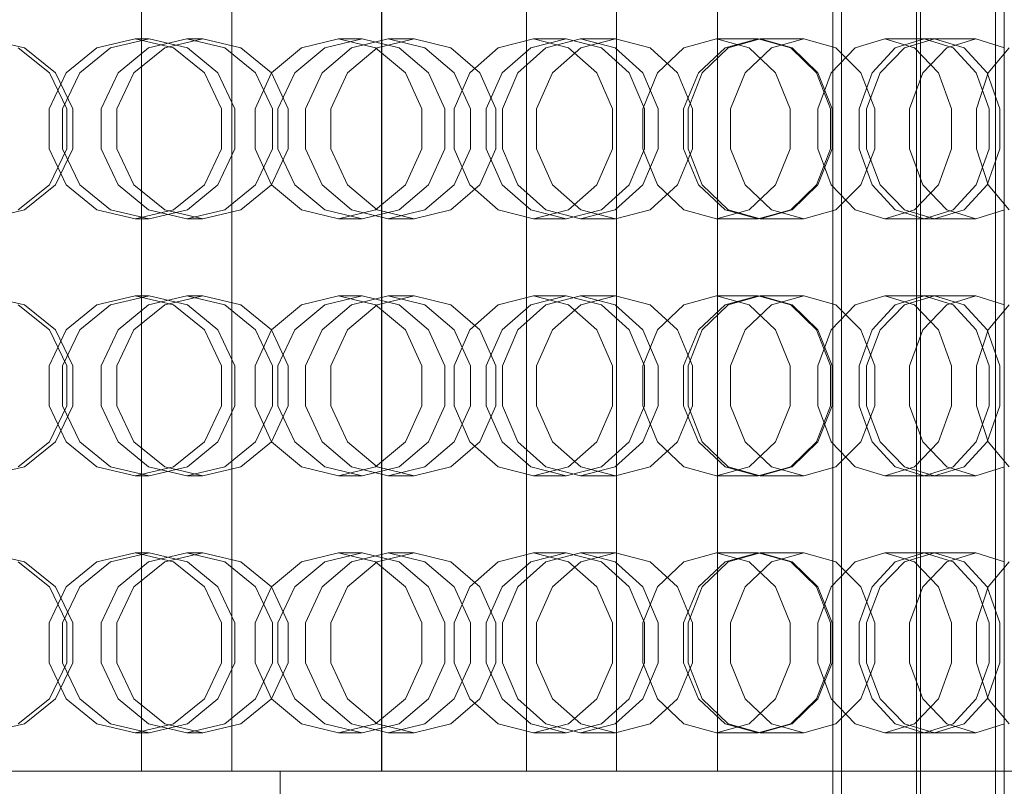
# Model space of a CAD drawing. Header units: millimetres. Extents: x -4738 to 65662, y -68080 to 6847.
# Tile 667 of 1056: x 25290 to 25520, y -18164 to -17984. Entities that reach past the tile are written whole.
import ezdxf

# ---------------------------------------------------------------- set-up
doc = ezdxf.new("R2010")
doc.units = ezdxf.units.MM
doc.layers.add('superior_briquetadora', color=7, linetype='Continuous', lineweight=0)
doc.layers.add('superior_C05', color=7, linetype='Continuous', lineweight=0)

msp = doc.modelspace()

# ---------------------------------------------------------------- linework, layer by layer
at = {"layer": 'superior_briquetadora'}
for p, q in [((25318.548, -18160), (25318.548, -17800)), ((25339.646, -18160), (25339.646, -17800)), ((25374.567, -17800), (25374.567, -18160)), ((25374.667, -18160), (25374.667, -17800)), ((25408.44, -18160), (25408.44, -17800)), ((25429.538, -18160), (25429.538, -17800)), ((25453.073, -18160), (25453.073, -17800)), ((25291.196, -17991.08), (25282.123, -17989)), ((25317.065, -17989), (25308.1, -17991.08)), ((25311.303, -17991.08), (25320.287, -17989)), ((25317.065, -17989), (25320.287, -17989)), ((25326.029, -17991.08), (25317.065, -17989)), ((25320.17, -17991.08), (25329.076, -17989)), ((25320.287, -17989), (25329.233, -17991.08)), ((25332.876, -17989), (25323.947, -17991.08)), ((25329.076, -17989), (25332.876, -17989)), ((25329.076, -17989), (25337.982, -17991.08)), ((25341.761, -17991.08), (25332.876, -17989)), ((25364.552, -17989), (25355.877, -17991.08)), ((25361.35, -17991.08), (25370.058, -17989)), ((25364.552, -17989), (25370.058, -17989)), ((25373.226, -17991.08), (25364.552, -17989)), ((25367.57, -17991.08), (25376.149, -17989)), ((25370.058, -17989), (25378.701, -17991.08)), ((25382.213, -17989), (25373.597, -17991.08)), ((25376.149, -17989), (25382.213, -17989)), ((25376.149, -17989), (25384.727, -17991.08)), ((25390.757, -17991.08), (25382.213, -17989)), ((25410.08, -17989), (25401.843, -17991.08)), ((25409.493, -17991.08), (25417.776, -17989)), ((25410.08, -17989), (25417.776, -17989)), ((25418.317, -17991.08), (25410.08, -17989)), ((25412.959, -17991.08), (25421.064, -17989)), ((25417.776, -17989), (25425.968, -17991.08)), ((25421.064, -17989), (25429.288, -17989)), ((25421.064, -17989), (25429.169, -17991.08)), ((25429.288, -17989), (25421.134, -17991.08)), ((25437.345, -17991.08), (25429.288, -17989)), ((25452.87, -17989), (25445.213, -17991.08)), ((25452.87, -17989), (25462.624, -17989)), ((25460.528, -17991.08), (25452.87, -17989)), ((25454.909, -17991.08), (25462.624, -17989)), ((25455.561, -17991.08), (25463.053, -17989)), ((25462.624, -17989), (25470.226, -17991.08)), ((25463.053, -17989), (25473.297, -17989)), ((25463.053, -17989), (25470.545, -17991.08)), ((25473.297, -17989), (25465.744, -17991.08)), ((25480.73, -17991.08), (25473.297, -17989)), ((25492.191, -17989), (25485.243, -17991.08)), ((25492.191, -17989), (25503.836, -17989)), ((25499.139, -17991.08), (25492.191, -17989)), ((25494.647, -17991.08), (25501.398, -17989)), ((25496.819, -17991.08), (25503.836, -17989)), ((25501.398, -17989), (25513.486, -17989)), ((25501.398, -17989), (25508.15, -17991.08)), ((25503.836, -17989), (25510.716, -17991.08)), ((25513.486, -17989), (25506.664, -17991.08)), ((25520.167, -17991.08), (25513.486, -17989)), ((25289.733, -17991.08), (25297.015, -17996.907)), ((25298.458, -17996.906), (25291.196, -17991.08)), ((25308.1, -17991.08), (25300.911, -17996.907)), ((25304.072, -17996.906), (25311.303, -17991.08)), ((25313.028, -17996.907), (25320.17, -17991.08)), ((25323.947, -17991.08), (25316.755, -17996.906)), ((25333.218, -17996.907), (25326.029, -17991.08)), ((25329.233, -17991.08), (25336.378, -17996.906)), ((25337.982, -17991.08), (25345.124, -17996.907)), ((25348.852, -17996.906), (25341.761, -17991.08)), ((25355.877, -17991.08), (25348.92, -17996.907)), ((25354.322, -17996.906), (25361.35, -17991.08)), ((25360.69, -17996.907), (25367.57, -17991.08)), ((25373.597, -17991.08), (25366.638, -17996.906)), ((25380.183, -17996.907), (25373.226, -17991.08)), ((25378.701, -17991.08), (25385.584, -17996.906)), ((25384.727, -17991.08), (25391.607, -17996.907)), ((25397.555, -17996.906), (25390.757, -17991.08)), ((25401.843, -17991.08), (25395.238, -17996.907)), ((25402.787, -17996.906), (25409.493, -17991.08)), ((25406.459, -17996.907), (25412.959, -17991.08)), ((25421.134, -17991.08), (25414.527, -17996.906)), ((25424.922, -17996.907), (25418.317, -17991.08)), ((25425.968, -17991.08), (25432.471, -17996.906)), ((25429.169, -17991.08), (25435.668, -17996.907)), ((25443.735, -17996.906), (25437.345, -17991.08)), ((25445.213, -17991.08), (25439.072, -17996.907)), ((25448.64, -17996.906), (25454.909, -17991.08)), ((25449.553, -17996.907), (25455.561, -17991.08)), ((25465.744, -17991.08), (25459.601, -17996.906)), ((25466.669, -17996.907), (25460.528, -17991.08)), ((25470.226, -17991.08), (25476.237, -17996.906)), ((25470.545, -17991.08), (25476.554, -17996.907)), ((25485.243, -17991.08), (25479.671, -17996.907)), ((25486.602, -17996.906), (25480.73, -17991.08)), ((25489.233, -17996.907), (25494.647, -17991.08)), ((25491.094, -17996.906), (25496.819, -17991.08)), ((25504.71, -17996.907), (25499.139, -17991.08)), ((25506.664, -17991.08), (25501.09, -17996.906)), ((25508.15, -17991.08), (25513.564, -17996.907)), ((25510.716, -17991.08), (25516.133, -17996.906)), ((25521.249, -17991.08), (25516.342, -17996.907)), ((25300.911, -17996.907), (25296.922, -18005.327)), ((25297.015, -17996.907), (25301.057, -18005.327)), ((25302.484, -18005.326), (25298.458, -17996.906)), ((25300.049, -18005.326), (25304.072, -17996.906)), ((25309.064, -18005.327), (25313.028, -17996.907)), ((25316.755, -17996.906), (25312.751, -18005.326)), ((25337.207, -18005.327), (25333.218, -17996.907)), ((25336.378, -17996.906), (25340.334, -18005.326)), ((25348.92, -17996.907), (25345.06, -18005.327)), ((25345.124, -17996.907), (25349.088, -18005.327)), ((25352.775, -18005.326), (25348.852, -17996.906)), ((25350.402, -18005.326), (25354.322, -17996.906)), ((25356.872, -18005.327), (25360.69, -17996.907)), ((25366.638, -17996.906), (25362.756, -18005.326)), ((25384.044, -18005.327), (25380.183, -17996.907)), ((25385.584, -17996.906), (25389.386, -18005.326)), ((25395.238, -17996.907), (25391.572, -18005.327)), ((25391.607, -17996.907), (25395.425, -18005.327)), ((25401.309, -18005.326), (25397.555, -17996.906)), ((25399.04, -18005.326), (25402.787, -17996.906)), ((25402.852, -18005.327), (25406.459, -17996.907)), ((25414.527, -17996.906), (25410.832, -18005.326)), ((25428.588, -18005.327), (25424.922, -17996.907)), ((25432.471, -17996.906), (25436.055, -18005.326)), ((25439.072, -17996.907), (25435.664, -18005.327)), ((25435.668, -17996.907), (25439.275, -18005.327)), ((25447.255, -18005.326), (25443.735, -17996.906)), ((25445.128, -18005.326), (25448.64, -17996.906)), ((25446.219, -18005.327), (25449.553, -17996.907)), ((25459.601, -17996.906), (25456.158, -18005.326)), ((25470.077, -18005.327), (25466.669, -17996.907)), ((25476.237, -17996.906), (25479.541, -18005.326)), ((25476.554, -17996.907), (25479.888, -18005.327)), ((25479.671, -17996.907), (25476.579, -18005.327)), ((25486.229, -18005.327), (25489.233, -17996.907)), ((25489.827, -18005.326), (25486.602, -17996.906)), ((25487.879, -18005.326), (25491.094, -17996.906)), ((25501.09, -17996.906), (25497.958, -18005.326)), ((25507.802, -18005.327), (25504.71, -17996.907)), ((25513.564, -17996.907), (25516.568, -18005.327)), ((25516.342, -17996.907), (25513.619, -18005.327)), ((25516.133, -17996.906), (25519.102, -18005.326)), ((25296.922, -18005.327), (25296.922, -18014.673)), ((25300.049, -18014.674), (25300.049, -18005.326)), ((25301.057, -18005.327), (25301.057, -18014.673)), ((25302.484, -18014.674), (25302.484, -18005.326)), ((25309.064, -18014.673), (25309.064, -18005.327)), ((25312.751, -18005.326), (25312.751, -18014.674)), ((25337.207, -18014.673), (25337.207, -18005.327)), ((25340.334, -18005.326), (25340.334, -18014.674)), ((25345.06, -18005.327), (25345.06, -18014.673)), ((25349.088, -18005.327), (25349.088, -18014.673)), ((25350.402, -18014.674), (25350.402, -18005.326)), ((25352.775, -18014.674), (25352.775, -18005.326)), ((25356.872, -18014.673), (25356.872, -18005.327)), ((25362.756, -18005.326), (25362.756, -18014.674)), ((25384.044, -18014.673), (25384.044, -18005.327)), ((25389.386, -18005.326), (25389.386, -18014.674)), ((25391.572, -18005.327), (25391.572, -18014.673)), ((25395.425, -18005.327), (25395.425, -18014.673)), ((25399.04, -18014.674), (25399.04, -18005.326)), ((25401.309, -18014.674), (25401.309, -18005.326)), ((25402.852, -18014.673), (25402.852, -18005.327)), ((25410.832, -18005.326), (25410.832, -18014.674)), ((25428.588, -18014.673), (25428.588, -18005.327)), ((25435.664, -18005.327), (25435.664, -18014.673)), ((25436.055, -18005.326), (25436.055, -18014.674)), ((25439.275, -18005.327), (25439.275, -18014.673)), ((25445.128, -18014.674), (25445.128, -18005.326)), ((25446.219, -18014.673), (25446.219, -18005.327)), ((25447.255, -18014.674), (25447.255, -18005.326)), ((25456.158, -18005.326), (25456.158, -18014.674)), ((25470.077, -18014.673), (25470.077, -18005.327)), ((25476.579, -18005.327), (25476.579, -18014.673)), ((25479.541, -18005.326), (25479.542, -18014.674)), ((25479.888, -18005.327), (25479.888, -18014.673)), ((25486.229, -18014.673), (25486.229, -18005.327)), ((25487.879, -18014.674), (25487.879, -18005.326)), ((25489.827, -18014.674), (25489.827, -18005.326)), ((25497.958, -18005.326), (25497.958, -18014.674)), ((25507.802, -18014.673), (25507.802, -18005.327)), ((25513.619, -18005.327), (25513.619, -18014.673)), ((25516.568, -18005.327), (25516.568, -18014.673)), ((25519.102, -18005.326), (25519.102, -18014.674)), ((25296.922, -18014.673), (25300.911, -18023.093)), ((25301.057, -18014.673), (25297.015, -18023.093)), ((25298.458, -18023.094), (25302.484, -18014.674)), ((25304.072, -18023.094), (25300.049, -18014.674)), ((25313.028, -18023.093), (25309.064, -18014.673)), ((25312.751, -18014.674), (25316.755, -18023.094)), ((25333.218, -18023.093), (25337.207, -18014.673)), ((25340.334, -18014.674), (25336.378, -18023.094)), ((25345.06, -18014.673), (25348.92, -18023.093)), ((25349.088, -18014.673), (25345.124, -18023.093)), ((25348.852, -18023.094), (25352.775, -18014.674)), ((25354.322, -18023.094), (25350.402, -18014.674)), ((25360.69, -18023.093), (25356.872, -18014.673)), ((25362.756, -18014.674), (25366.638, -18023.094)), ((25380.183, -18023.093), (25384.044, -18014.673)), ((25389.386, -18014.674), (25385.584, -18023.094)), ((25391.572, -18014.673), (25395.238, -18023.093)), ((25395.425, -18014.673), (25391.607, -18023.093)), ((25397.555, -18023.094), (25401.309, -18014.674)), ((25402.787, -18023.094), (25399.04, -18014.674)), ((25406.459, -18023.093), (25402.852, -18014.673)), ((25410.832, -18014.674), (25414.527, -18023.094)), ((25424.922, -18023.093), (25428.588, -18014.673)), ((25436.055, -18014.674), (25432.471, -18023.094)), ((25435.664, -18014.673), (25439.072, -18023.093)), ((25439.275, -18014.673), (25435.668, -18023.093)), ((25443.735, -18023.094), (25447.255, -18014.674)), ((25448.64, -18023.094), (25445.128, -18014.674)), ((25449.553, -18023.093), (25446.219, -18014.673)), ((25456.158, -18014.674), (25459.601, -18023.094)), ((25466.669, -18023.093), (25470.077, -18014.673)), ((25479.542, -18014.674), (25476.237, -18023.094)), ((25479.888, -18014.673), (25476.554, -18023.093)), ((25476.579, -18014.673), (25479.671, -18023.093)), ((25489.233, -18023.093), (25486.229, -18014.673)), ((25486.602, -18023.094), (25489.827, -18014.674)), ((25491.094, -18023.094), (25487.879, -18014.674)), ((25497.958, -18014.674), (25501.09, -18023.094)), ((25504.71, -18023.093), (25507.802, -18014.673)), ((25516.568, -18014.673), (25513.564, -18023.093)), ((25513.619, -18014.673), (25516.342, -18023.093)), ((25519.102, -18014.674), (25516.133, -18023.094)), ((25297.015, -18023.093), (25289.733, -18028.92)), ((25291.196, -18028.92), (25298.458, -18023.094)), ((25300.911, -18023.093), (25308.1, -18028.92)), ((25311.303, -18028.92), (25304.072, -18023.094)), ((25320.17, -18028.92), (25313.028, -18023.093)), ((25316.755, -18023.094), (25323.947, -18028.92)), ((25326.029, -18028.92), (25333.218, -18023.093)), ((25336.378, -18023.094), (25329.233, -18028.92)), ((25345.124, -18023.093), (25337.982, -18028.92)), ((25341.761, -18028.92), (25348.852, -18023.094)), ((25348.92, -18023.093), (25355.877, -18028.92)), ((25361.35, -18028.92), (25354.322, -18023.094)), ((25367.57, -18028.92), (25360.69, -18023.093)), ((25366.638, -18023.094), (25373.597, -18028.92)), ((25373.226, -18028.92), (25380.183, -18023.093)), ((25385.584, -18023.094), (25378.701, -18028.92)), ((25391.607, -18023.093), (25384.727, -18028.92)), ((25390.757, -18028.92), (25397.555, -18023.094)), ((25395.238, -18023.093), (25401.843, -18028.92)), ((25409.493, -18028.92), (25402.787, -18023.094)), ((25412.959, -18028.92), (25406.459, -18023.093)), ((25414.527, -18023.094), (25421.134, -18028.92)), ((25418.317, -18028.92), (25424.922, -18023.093)), ((25432.471, -18023.094), (25425.968, -18028.92)), ((25435.668, -18023.093), (25429.169, -18028.92)), ((25437.345, -18028.92), (25443.735, -18023.094)), ((25439.072, -18023.093), (25445.213, -18028.92)), ((25454.909, -18028.92), (25448.64, -18023.094)), ((25455.561, -18028.92), (25449.553, -18023.093)), ((25459.601, -18023.094), (25465.744, -18028.92)), ((25460.528, -18028.92), (25466.669, -18023.093)), ((25476.237, -18023.094), (25470.226, -18028.92)), ((25476.554, -18023.093), (25470.545, -18028.92)), ((25479.671, -18023.093), (25485.243, -18028.92)), ((25480.73, -18028.92), (25486.602, -18023.094)), ((25494.647, -18028.92), (25489.233, -18023.093)), ((25496.819, -18028.92), (25491.094, -18023.094)), ((25499.139, -18028.92), (25504.71, -18023.093)), ((25501.09, -18023.094), (25506.664, -18028.92)), ((25513.564, -18023.093), (25508.15, -18028.92)), ((25516.133, -18023.094), (25510.716, -18028.92)), ((25516.342, -18023.093), (25521.249, -18028.92)), ((25282.123, -18031), (25291.196, -18028.92)), ((25308.1, -18028.92), (25317.065, -18031)), ((25320.287, -18031), (25311.303, -18028.92)), ((25317.065, -18031), (25326.029, -18028.92)), ((25329.076, -18031), (25320.17, -18028.92)), ((25329.233, -18028.92), (25320.287, -18031)), ((25323.947, -18028.92), (25332.876, -18031)), ((25337.982, -18028.92), (25329.076, -18031)), ((25332.876, -18031), (25341.761, -18028.92)), ((25355.877, -18028.92), (25364.552, -18031)), ((25370.058, -18031), (25361.35, -18028.92)), ((25364.552, -18031), (25373.226, -18028.92)), ((25376.149, -18031), (25367.57, -18028.92)), ((25378.701, -18028.92), (25370.058, -18031)), ((25373.597, -18028.92), (25382.213, -18031)), ((25384.727, -18028.92), (25376.149, -18031)), ((25382.213, -18031), (25390.757, -18028.92)), ((25401.843, -18028.92), (25410.08, -18031)), ((25417.776, -18031), (25409.493, -18028.92)), ((25410.08, -18031), (25418.317, -18028.92)), ((25421.064, -18031), (25412.959, -18028.92)), ((25425.968, -18028.92), (25417.776, -18031)), ((25429.169, -18028.92), (25421.064, -18031)), ((25421.134, -18028.92), (25429.288, -18031)), ((25429.288, -18031), (25437.345, -18028.92)), ((25445.213, -18028.92), (25452.87, -18031)), ((25452.87, -18031), (25460.528, -18028.92)), ((25462.624, -18031), (25454.909, -18028.92)), ((25463.053, -18031), (25455.561, -18028.92)), ((25470.226, -18028.92), (25462.624, -18031)), ((25470.545, -18028.92), (25463.053, -18031)), ((25465.744, -18028.92), (25473.297, -18031)), ((25473.297, -18031), (25480.73, -18028.92)), ((25485.243, -18028.92), (25492.191, -18031)), ((25492.191, -18031), (25499.139, -18028.92)), ((25501.398, -18031), (25494.647, -18028.92)), ((25503.836, -18031), (25496.819, -18028.92)), ((25508.15, -18028.92), (25501.398, -18031)), ((25510.716, -18028.92), (25503.836, -18031)), ((25506.664, -18028.92), (25513.486, -18031)), ((25513.486, -18031), (25520.167, -18028.92)), ((25317.065, -18031), (25320.287, -18031)), ((25329.076, -18031), (25332.876, -18031)), ((25364.552, -18031), (25370.058, -18031)), ((25376.149, -18031), (25382.213, -18031)), ((25410.08, -18031), (25417.776, -18031)), ((25421.064, -18031), (25429.288, -18031)), ((25452.87, -18031), (25462.624, -18031)), ((25463.053, -18031), (25473.297, -18031)), ((25492.191, -18031), (25503.836, -18031)), ((25501.398, -18031), (25513.486, -18031)), ((25291.196, -18051.08), (25282.123, -18049)), ((25317.065, -18049), (25308.1, -18051.08)), ((25311.303, -18051.08), (25320.287, -18049)), ((25317.065, -18049), (25320.287, -18049)), ((25326.029, -18051.08), (25317.065, -18049)), ((25320.17, -18051.08), (25329.076, -18049)), ((25320.287, -18049), (25329.233, -18051.08)), ((25332.876, -18049), (25323.947, -18051.08)), ((25329.076, -18049), (25332.876, -18049)), ((25329.076, -18049), (25337.982, -18051.08)), ((25341.761, -18051.08), (25332.876, -18049)), ((25364.552, -18049), (25355.877, -18051.08)), ((25361.35, -18051.08), (25370.058, -18049)), ((25364.552, -18049), (25370.058, -18049)), ((25373.226, -18051.08), (25364.552, -18049)), ((25367.57, -18051.08), (25376.149, -18049)), ((25370.058, -18049), (25378.701, -18051.08)), ((25382.213, -18049), (25373.597, -18051.08)), ((25376.149, -18049), (25382.213, -18049)), ((25376.149, -18049), (25384.727, -18051.08)), ((25390.757, -18051.08), (25382.213, -18049)), ((25410.08, -18049), (25401.843, -18051.08)), ((25409.493, -18051.08), (25417.776, -18049)), ((25410.08, -18049), (25417.776, -18049)), ((25418.317, -18051.08), (25410.08, -18049)), ((25412.959, -18051.08), (25421.064, -18049)), ((25417.776, -18049), (25425.968, -18051.08)), ((25421.064, -18049), (25429.288, -18049)), ((25421.064, -18049), (25429.169, -18051.08)), ((25429.288, -18049), (25421.134, -18051.08)), ((25437.345, -18051.08), (25429.288, -18049)), ((25452.87, -18049), (25445.213, -18051.08)), ((25452.87, -18049), (25462.624, -18049)), ((25460.528, -18051.08), (25452.87, -18049)), ((25454.909, -18051.08), (25462.624, -18049)), ((25455.561, -18051.08), (25463.053, -18049)), ((25462.624, -18049), (25470.226, -18051.08)), ((25463.053, -18049), (25473.297, -18049)), ((25463.053, -18049), (25470.545, -18051.08)), ((25473.297, -18049), (25465.744, -18051.08)), ((25480.73, -18051.08), (25473.297, -18049)), ((25492.191, -18049), (25485.243, -18051.08)), ((25492.191, -18049), (25503.836, -18049)), ((25499.139, -18051.08), (25492.191, -18049)), ((25494.647, -18051.08), (25501.398, -18049)), ((25496.819, -18051.08), (25503.836, -18049)), ((25501.398, -18049), (25513.486, -18049)), ((25501.398, -18049), (25508.15, -18051.08)), ((25503.836, -18049), (25510.716, -18051.08)), ((25513.486, -18049), (25506.664, -18051.08)), ((25520.167, -18051.08), (25513.486, -18049)), ((25289.733, -18051.08), (25297.015, -18056.907)), ((25298.458, -18056.906), (25291.196, -18051.08)), ((25308.1, -18051.08), (25300.911, -18056.907)), ((25304.072, -18056.906), (25311.303, -18051.08)), ((25313.028, -18056.907), (25320.17, -18051.08)), ((25323.947, -18051.08), (25316.755, -18056.906)), ((25333.218, -18056.907), (25326.029, -18051.08)), ((25329.233, -18051.08), (25336.378, -18056.906)), ((25337.982, -18051.08), (25345.124, -18056.907)), ((25348.852, -18056.906), (25341.761, -18051.08)), ((25355.877, -18051.08), (25348.92, -18056.907)), ((25354.322, -18056.906), (25361.35, -18051.08)), ((25360.69, -18056.907), (25367.57, -18051.08)), ((25373.597, -18051.08), (25366.638, -18056.906)), ((25380.183, -18056.907), (25373.226, -18051.08)), ((25378.701, -18051.08), (25385.584, -18056.906)), ((25384.727, -18051.08), (25391.607, -18056.907)), ((25397.555, -18056.906), (25390.757, -18051.08)), ((25401.843, -18051.08), (25395.238, -18056.907)), ((25402.787, -18056.906), (25409.493, -18051.08)), ((25406.459, -18056.907), (25412.959, -18051.08)), ((25421.134, -18051.08), (25414.527, -18056.906)), ((25424.922, -18056.907), (25418.317, -18051.08)), ((25425.968, -18051.08), (25432.471, -18056.906)), ((25429.169, -18051.08), (25435.668, -18056.907)), ((25443.735, -18056.906), (25437.345, -18051.08)), ((25445.213, -18051.08), (25439.072, -18056.907)), ((25448.64, -18056.906), (25454.909, -18051.08)), ((25449.553, -18056.907), (25455.561, -18051.08)), ((25465.744, -18051.08), (25459.601, -18056.906)), ((25466.669, -18056.907), (25460.528, -18051.08)), ((25470.226, -18051.08), (25476.237, -18056.906)), ((25470.545, -18051.08), (25476.554, -18056.907)), ((25485.243, -18051.08), (25479.671, -18056.907)), ((25486.602, -18056.906), (25480.73, -18051.08)), ((25489.233, -18056.907), (25494.647, -18051.08)), ((25491.094, -18056.906), (25496.819, -18051.08)), ((25504.71, -18056.907), (25499.139, -18051.08)), ((25506.664, -18051.08), (25501.09, -18056.906)), ((25508.15, -18051.08), (25513.564, -18056.907)), ((25510.716, -18051.08), (25516.133, -18056.906)), ((25521.249, -18051.08), (25516.342, -18056.907)), ((25300.911, -18056.907), (25296.922, -18065.327)), ((25297.015, -18056.907), (25301.057, -18065.327)), ((25302.484, -18065.326), (25298.458, -18056.906)), ((25300.049, -18065.326), (25304.072, -18056.906)), ((25309.064, -18065.327), (25313.028, -18056.907)), ((25316.755, -18056.906), (25312.751, -18065.326)), ((25337.207, -18065.327), (25333.218, -18056.907)), ((25336.378, -18056.906), (25340.334, -18065.326)), ((25348.92, -18056.907), (25345.06, -18065.327)), ((25345.124, -18056.907), (25349.088, -18065.327)), ((25352.775, -18065.326), (25348.852, -18056.906)), ((25350.402, -18065.326), (25354.322, -18056.906)), ((25356.872, -18065.327), (25360.69, -18056.907)), ((25366.638, -18056.906), (25362.756, -18065.326)), ((25384.044, -18065.327), (25380.183, -18056.907)), ((25385.584, -18056.906), (25389.386, -18065.326)), ((25395.238, -18056.907), (25391.572, -18065.327)), ((25391.607, -18056.907), (25395.425, -18065.327)), ((25401.309, -18065.326), (25397.555, -18056.906)), ((25399.04, -18065.326), (25402.787, -18056.906)), ((25402.852, -18065.327), (25406.459, -18056.907)), ((25414.527, -18056.906), (25410.832, -18065.326)), ((25428.588, -18065.327), (25424.922, -18056.907)), ((25432.471, -18056.906), (25436.055, -18065.326)), ((25439.072, -18056.907), (25435.664, -18065.327)), ((25435.668, -18056.907), (25439.275, -18065.327)), ((25447.255, -18065.326), (25443.735, -18056.906)), ((25445.128, -18065.326), (25448.64, -18056.906)), ((25446.219, -18065.327), (25449.553, -18056.907)), ((25459.601, -18056.906), (25456.158, -18065.326)), ((25470.077, -18065.327), (25466.669, -18056.907)), ((25476.237, -18056.906), (25479.541, -18065.326)), ((25476.554, -18056.907), (25479.888, -18065.327)), ((25479.671, -18056.907), (25476.579, -18065.327)), ((25486.229, -18065.327), (25489.233, -18056.907)), ((25489.827, -18065.326), (25486.602, -18056.906)), ((25487.879, -18065.326), (25491.094, -18056.906)), ((25501.09, -18056.906), (25497.958, -18065.326)), ((25507.802, -18065.327), (25504.71, -18056.907)), ((25513.564, -18056.907), (25516.568, -18065.327)), ((25516.342, -18056.907), (25513.619, -18065.327)), ((25516.133, -18056.906), (25519.102, -18065.326)), ((25296.922, -18065.327), (25296.922, -18074.673)), ((25300.049, -18074.674), (25300.049, -18065.326)), ((25301.057, -18065.327), (25301.057, -18074.673)), ((25302.484, -18074.674), (25302.484, -18065.326)), ((25309.064, -18074.673), (25309.064, -18065.327)), ((25312.751, -18065.326), (25312.751, -18074.674)), ((25337.207, -18074.673), (25337.207, -18065.327)), ((25340.334, -18065.326), (25340.334, -18074.674)), ((25345.06, -18065.327), (25345.06, -18074.673)), ((25349.088, -18065.327), (25349.088, -18074.673)), ((25350.402, -18074.674), (25350.402, -18065.326)), ((25352.775, -18074.674), (25352.775, -18065.326)), ((25356.872, -18074.673), (25356.872, -18065.327)), ((25362.756, -18065.326), (25362.756, -18074.674)), ((25384.044, -18074.673), (25384.044, -18065.327)), ((25389.386, -18065.326), (25389.386, -18074.674)), ((25391.572, -18065.327), (25391.572, -18074.673)), ((25395.425, -18065.327), (25395.425, -18074.673)), ((25399.04, -18074.674), (25399.04, -18065.326)), ((25401.309, -18074.674), (25401.309, -18065.326)), ((25402.852, -18074.673), (25402.852, -18065.327)), ((25410.832, -18065.326), (25410.832, -18074.674)), ((25428.588, -18074.673), (25428.588, -18065.327)), ((25435.664, -18065.327), (25435.664, -18074.673)), ((25436.055, -18065.326), (25436.055, -18074.674)), ((25439.275, -18065.327), (25439.275, -18074.673)), ((25445.128, -18074.674), (25445.128, -18065.326)), ((25446.219, -18074.673), (25446.219, -18065.327)), ((25447.255, -18074.674), (25447.255, -18065.326)), ((25456.158, -18065.326), (25456.158, -18074.674)), ((25470.077, -18074.673), (25470.077, -18065.327)), ((25476.579, -18065.327), (25476.579, -18074.673)), ((25479.541, -18065.326), (25479.542, -18074.674)), ((25479.888, -18065.327), (25479.888, -18074.673)), ((25486.229, -18074.673), (25486.229, -18065.327)), ((25487.879, -18074.674), (25487.879, -18065.326)), ((25489.827, -18074.674), (25489.827, -18065.326)), ((25497.958, -18065.326), (25497.958, -18074.674)), ((25507.802, -18074.673), (25507.802, -18065.327)), ((25513.619, -18065.327), (25513.619, -18074.673)), ((25516.568, -18065.327), (25516.568, -18074.673)), ((25519.102, -18065.326), (25519.102, -18074.674)), ((25296.922, -18074.673), (25300.911, -18083.093)), ((25301.057, -18074.673), (25297.015, -18083.093)), ((25298.458, -18083.094), (25302.484, -18074.674)), ((25304.072, -18083.094), (25300.049, -18074.674)), ((25313.028, -18083.093), (25309.064, -18074.673)), ((25312.751, -18074.674), (25316.755, -18083.094)), ((25333.218, -18083.093), (25337.207, -18074.673)), ((25340.334, -18074.674), (25336.378, -18083.094)), ((25345.06, -18074.673), (25348.92, -18083.093)), ((25349.088, -18074.673), (25345.124, -18083.093)), ((25348.852, -18083.094), (25352.775, -18074.674)), ((25354.322, -18083.094), (25350.402, -18074.674)), ((25360.69, -18083.093), (25356.872, -18074.673)), ((25362.756, -18074.674), (25366.638, -18083.094)), ((25380.183, -18083.093), (25384.044, -18074.673)), ((25389.386, -18074.674), (25385.584, -18083.094)), ((25391.572, -18074.673), (25395.238, -18083.093)), ((25395.425, -18074.673), (25391.607, -18083.093)), ((25397.555, -18083.094), (25401.309, -18074.674)), ((25402.787, -18083.094), (25399.04, -18074.674)), ((25406.459, -18083.093), (25402.852, -18074.673)), ((25410.832, -18074.674), (25414.527, -18083.094)), ((25424.922, -18083.093), (25428.588, -18074.673)), ((25436.055, -18074.674), (25432.471, -18083.094)), ((25435.664, -18074.673), (25439.072, -18083.093)), ((25439.275, -18074.673), (25435.668, -18083.093)), ((25443.735, -18083.094), (25447.255, -18074.674)), ((25448.64, -18083.094), (25445.128, -18074.674)), ((25449.553, -18083.093), (25446.219, -18074.673)), ((25456.158, -18074.674), (25459.601, -18083.094)), ((25466.669, -18083.093), (25470.077, -18074.673)), ((25479.542, -18074.674), (25476.237, -18083.094)), ((25479.888, -18074.673), (25476.554, -18083.093)), ((25476.579, -18074.673), (25479.671, -18083.093)), ((25489.233, -18083.093), (25486.229, -18074.673)), ((25486.602, -18083.094), (25489.827, -18074.674)), ((25491.094, -18083.094), (25487.879, -18074.674)), ((25497.958, -18074.674), (25501.09, -18083.094)), ((25504.71, -18083.093), (25507.802, -18074.673)), ((25516.568, -18074.673), (25513.564, -18083.093)), ((25513.619, -18074.673), (25516.342, -18083.093)), ((25519.102, -18074.674), (25516.133, -18083.094)), ((25297.015, -18083.093), (25289.733, -18088.92)), ((25291.196, -18088.92), (25298.458, -18083.094)), ((25300.911, -18083.093), (25308.1, -18088.92)), ((25311.303, -18088.92), (25304.072, -18083.094)), ((25320.17, -18088.92), (25313.028, -18083.093)), ((25316.755, -18083.094), (25323.947, -18088.92)), ((25326.029, -18088.92), (25333.218, -18083.093)), ((25336.378, -18083.094), (25329.233, -18088.92)), ((25345.124, -18083.093), (25337.982, -18088.92)), ((25341.761, -18088.92), (25348.852, -18083.094)), ((25348.92, -18083.093), (25355.877, -18088.92)), ((25361.35, -18088.92), (25354.322, -18083.094)), ((25367.57, -18088.92), (25360.69, -18083.093)), ((25366.638, -18083.094), (25373.597, -18088.92)), ((25373.226, -18088.92), (25380.183, -18083.093)), ((25385.584, -18083.094), (25378.701, -18088.92)), ((25391.607, -18083.093), (25384.727, -18088.92)), ((25390.757, -18088.92), (25397.555, -18083.094)), ((25395.238, -18083.093), (25401.843, -18088.92)), ((25409.493, -18088.92), (25402.787, -18083.094)), ((25412.959, -18088.92), (25406.459, -18083.093)), ((25414.527, -18083.094), (25421.134, -18088.92)), ((25418.317, -18088.92), (25424.922, -18083.093)), ((25432.471, -18083.094), (25425.968, -18088.92)), ((25435.668, -18083.093), (25429.169, -18088.92)), ((25437.345, -18088.92), (25443.735, -18083.094)), ((25439.072, -18083.093), (25445.213, -18088.92)), ((25454.909, -18088.92), (25448.64, -18083.094)), ((25455.561, -18088.92), (25449.553, -18083.093)), ((25459.601, -18083.094), (25465.744, -18088.92)), ((25460.528, -18088.92), (25466.669, -18083.093)), ((25476.237, -18083.094), (25470.226, -18088.92)), ((25476.554, -18083.093), (25470.545, -18088.92)), ((25479.671, -18083.093), (25485.243, -18088.92)), ((25480.73, -18088.92), (25486.602, -18083.094)), ((25494.647, -18088.92), (25489.233, -18083.093)), ((25496.819, -18088.92), (25491.094, -18083.094)), ((25499.139, -18088.92), (25504.71, -18083.093)), ((25501.09, -18083.094), (25506.664, -18088.92)), ((25513.564, -18083.093), (25508.15, -18088.92)), ((25516.133, -18083.094), (25510.716, -18088.92)), ((25516.342, -18083.093), (25521.249, -18088.92)), ((25282.123, -18091), (25291.196, -18088.92)), ((25308.1, -18088.92), (25317.065, -18091)), ((25320.287, -18091), (25311.303, -18088.92)), ((25317.065, -18091), (25326.029, -18088.92)), ((25329.076, -18091), (25320.17, -18088.92)), ((25329.233, -18088.92), (25320.287, -18091)), ((25323.947, -18088.92), (25332.876, -18091)), ((25337.982, -18088.92), (25329.076, -18091)), ((25332.876, -18091), (25341.761, -18088.92)), ((25355.877, -18088.92), (25364.552, -18091)), ((25370.058, -18091), (25361.35, -18088.92)), ((25364.552, -18091), (25373.226, -18088.92)), ((25376.149, -18091), (25367.57, -18088.92)), ((25378.701, -18088.92), (25370.058, -18091)), ((25373.597, -18088.92), (25382.213, -18091)), ((25384.727, -18088.92), (25376.149, -18091)), ((25382.213, -18091), (25390.757, -18088.92)), ((25401.843, -18088.92), (25410.08, -18091)), ((25417.776, -18091), (25409.493, -18088.92)), ((25410.08, -18091), (25418.317, -18088.92)), ((25421.064, -18091), (25412.959, -18088.92)), ((25425.968, -18088.92), (25417.776, -18091)), ((25429.169, -18088.92), (25421.064, -18091)), ((25421.134, -18088.92), (25429.288, -18091)), ((25429.288, -18091), (25437.345, -18088.92)), ((25445.213, -18088.92), (25452.87, -18091)), ((25452.87, -18091), (25460.528, -18088.92)), ((25462.624, -18091), (25454.909, -18088.92)), ((25463.053, -18091), (25455.561, -18088.92)), ((25470.226, -18088.92), (25462.624, -18091)), ((25470.545, -18088.92), (25463.053, -18091)), ((25465.744, -18088.92), (25473.297, -18091)), ((25473.297, -18091), (25480.73, -18088.92)), ((25485.243, -18088.92), (25492.191, -18091)), ((25492.191, -18091), (25499.139, -18088.92)), ((25501.398, -18091), (25494.647, -18088.92)), ((25503.836, -18091), (25496.819, -18088.92)), ((25508.15, -18088.92), (25501.398, -18091)), ((25510.716, -18088.92), (25503.836, -18091)), ((25506.664, -18088.92), (25513.486, -18091)), ((25513.486, -18091), (25520.167, -18088.92)), ((25317.065, -18091), (25320.287, -18091)), ((25329.076, -18091), (25332.876, -18091)), ((25364.552, -18091), (25370.058, -18091)), ((25376.149, -18091), (25382.213, -18091)), ((25410.08, -18091), (25417.776, -18091)), ((25421.064, -18091), (25429.288, -18091)), ((25452.87, -18091), (25462.624, -18091)), ((25463.053, -18091), (25473.297, -18091)), ((25492.191, -18091), (25503.836, -18091)), ((25501.398, -18091), (25513.486, -18091)), ((25291.196, -18111.08), (25282.123, -18109)), ((25317.065, -18109), (25308.1, -18111.08)), ((25311.303, -18111.08), (25320.287, -18109)), ((25317.065, -18109), (25320.287, -18109)), ((25326.029, -18111.08), (25317.065, -18109)), ((25320.17, -18111.08), (25329.076, -18109)), ((25320.287, -18109), (25329.233, -18111.08)), ((25332.876, -18109), (25323.947, -18111.08)), ((25329.076, -18109), (25332.876, -18109)), ((25329.076, -18109), (25337.982, -18111.08)), ((25341.761, -18111.08), (25332.876, -18109)), ((25364.552, -18109), (25355.877, -18111.08)), ((25361.35, -18111.08), (25370.058, -18109)), ((25364.552, -18109), (25370.058, -18109)), ((25373.226, -18111.08), (25364.552, -18109)), ((25367.57, -18111.08), (25376.149, -18109)), ((25370.058, -18109), (25378.701, -18111.08)), ((25382.213, -18109), (25373.597, -18111.08)), ((25376.149, -18109), (25382.213, -18109)), ((25376.149, -18109), (25384.727, -18111.08)), ((25390.757, -18111.08), (25382.213, -18109)), ((25410.08, -18109), (25401.843, -18111.08)), ((25409.493, -18111.08), (25417.776, -18109)), ((25410.08, -18109), (25417.776, -18109)), ((25418.317, -18111.08), (25410.08, -18109)), ((25412.959, -18111.08), (25421.064, -18109)), ((25417.776, -18109), (25425.968, -18111.08)), ((25421.064, -18109), (25429.288, -18109)), ((25421.064, -18109), (25429.169, -18111.08)), ((25429.288, -18109), (25421.134, -18111.08)), ((25437.345, -18111.08), (25429.288, -18109)), ((25452.87, -18109), (25445.213, -18111.08)), ((25452.87, -18109), (25462.624, -18109)), ((25460.528, -18111.08), (25452.87, -18109)), ((25454.909, -18111.08), (25462.624, -18109)), ((25455.561, -18111.08), (25463.053, -18109)), ((25462.624, -18109), (25470.226, -18111.08)), ((25463.053, -18109), (25473.297, -18109)), ((25463.053, -18109), (25470.545, -18111.08)), ((25473.297, -18109), (25465.744, -18111.08)), ((25480.73, -18111.08), (25473.297, -18109)), ((25492.191, -18109), (25485.243, -18111.08)), ((25492.191, -18109), (25503.836, -18109)), ((25499.139, -18111.08), (25492.191, -18109)), ((25494.647, -18111.08), (25501.398, -18109)), ((25496.819, -18111.08), (25503.836, -18109)), ((25501.398, -18109), (25513.486, -18109)), ((25501.398, -18109), (25508.15, -18111.08)), ((25503.836, -18109), (25510.716, -18111.08)), ((25513.486, -18109), (25506.664, -18111.08)), ((25520.167, -18111.08), (25513.486, -18109)), ((25289.733, -18111.08), (25297.015, -18116.907)), ((25298.458, -18116.906), (25291.196, -18111.08)), ((25308.1, -18111.08), (25300.911, -18116.907)), ((25304.072, -18116.906), (25311.303, -18111.08)), ((25313.028, -18116.907), (25320.17, -18111.08)), ((25323.947, -18111.08), (25316.755, -18116.906)), ((25333.218, -18116.907), (25326.029, -18111.08)), ((25329.233, -18111.08), (25336.378, -18116.906)), ((25337.982, -18111.08), (25345.124, -18116.907)), ((25348.852, -18116.906), (25341.761, -18111.08)), ((25355.877, -18111.08), (25348.92, -18116.907)), ((25354.322, -18116.906), (25361.35, -18111.08)), ((25360.69, -18116.907), (25367.57, -18111.08)), ((25373.597, -18111.08), (25366.638, -18116.906)), ((25380.183, -18116.907), (25373.226, -18111.08)), ((25378.701, -18111.08), (25385.584, -18116.906)), ((25384.727, -18111.08), (25391.607, -18116.907)), ((25397.555, -18116.906), (25390.757, -18111.08)), ((25401.843, -18111.08), (25395.238, -18116.907)), ((25402.787, -18116.906), (25409.493, -18111.08)), ((25406.459, -18116.907), (25412.959, -18111.08)), ((25421.134, -18111.08), (25414.527, -18116.906)), ((25424.922, -18116.907), (25418.317, -18111.08)), ((25425.968, -18111.08), (25432.471, -18116.906)), ((25429.169, -18111.08), (25435.668, -18116.907)), ((25443.735, -18116.906), (25437.345, -18111.08)), ((25445.213, -18111.08), (25439.072, -18116.907)), ((25448.64, -18116.906), (25454.909, -18111.08)), ((25449.553, -18116.907), (25455.561, -18111.08)), ((25465.744, -18111.08), (25459.601, -18116.906)), ((25466.669, -18116.907), (25460.528, -18111.08)), ((25470.226, -18111.08), (25476.237, -18116.906)), ((25470.545, -18111.08), (25476.554, -18116.907)), ((25485.243, -18111.08), (25479.671, -18116.907)), ((25486.602, -18116.906), (25480.73, -18111.08)), ((25489.233, -18116.907), (25494.647, -18111.08)), ((25491.094, -18116.906), (25496.819, -18111.08)), ((25504.71, -18116.907), (25499.139, -18111.08)), ((25506.664, -18111.08), (25501.09, -18116.906)), ((25508.15, -18111.08), (25513.564, -18116.907)), ((25510.716, -18111.08), (25516.133, -18116.906)), ((25521.249, -18111.08), (25516.342, -18116.907)), ((25300.911, -18116.907), (25296.922, -18125.327)), ((25297.015, -18116.907), (25301.057, -18125.327)), ((25302.484, -18125.326), (25298.458, -18116.906)), ((25300.049, -18125.326), (25304.072, -18116.906)), ((25309.064, -18125.327), (25313.028, -18116.907)), ((25316.755, -18116.906), (25312.751, -18125.326)), ((25337.207, -18125.327), (25333.218, -18116.907)), ((25336.378, -18116.906), (25340.334, -18125.326)), ((25348.92, -18116.907), (25345.06, -18125.327)), ((25345.124, -18116.907), (25349.088, -18125.327)), ((25352.775, -18125.326), (25348.852, -18116.906)), ((25350.402, -18125.326), (25354.322, -18116.906)), ((25356.872, -18125.327), (25360.69, -18116.907)), ((25366.638, -18116.906), (25362.756, -18125.326)), ((25384.044, -18125.327), (25380.183, -18116.907)), ((25385.584, -18116.906), (25389.386, -18125.326)), ((25395.238, -18116.907), (25391.572, -18125.327)), ((25391.607, -18116.907), (25395.425, -18125.327)), ((25401.309, -18125.326), (25397.555, -18116.906)), ((25399.04, -18125.326), (25402.787, -18116.906)), ((25402.852, -18125.327), (25406.459, -18116.907)), ((25414.527, -18116.906), (25410.832, -18125.326)), ((25428.588, -18125.327), (25424.922, -18116.907)), ((25432.471, -18116.906), (25436.055, -18125.326)), ((25439.072, -18116.907), (25435.664, -18125.327)), ((25435.668, -18116.907), (25439.275, -18125.327)), ((25447.255, -18125.326), (25443.735, -18116.906)), ((25445.128, -18125.326), (25448.64, -18116.906)), ((25446.219, -18125.327), (25449.553, -18116.907)), ((25459.601, -18116.906), (25456.158, -18125.326)), ((25470.077, -18125.327), (25466.669, -18116.907)), ((25476.237, -18116.906), (25479.541, -18125.326)), ((25476.554, -18116.907), (25479.888, -18125.327)), ((25479.671, -18116.907), (25476.579, -18125.327)), ((25486.229, -18125.327), (25489.233, -18116.907)), ((25489.827, -18125.326), (25486.602, -18116.906)), ((25487.879, -18125.326), (25491.094, -18116.906)), ((25501.09, -18116.906), (25497.958, -18125.326)), ((25507.802, -18125.327), (25504.71, -18116.907)), ((25513.564, -18116.907), (25516.568, -18125.327)), ((25516.342, -18116.907), (25513.619, -18125.327)), ((25516.133, -18116.906), (25519.102, -18125.326)), ((25296.922, -18125.327), (25296.922, -18134.673)), ((25300.049, -18134.674), (25300.049, -18125.326)), ((25301.057, -18125.327), (25301.057, -18134.673)), ((25302.484, -18134.674), (25302.484, -18125.326)), ((25309.064, -18134.673), (25309.064, -18125.327)), ((25312.751, -18125.326), (25312.751, -18134.674)), ((25337.207, -18134.673), (25337.207, -18125.327)), ((25340.334, -18125.326), (25340.334, -18134.674)), ((25345.06, -18125.327), (25345.06, -18134.673)), ((25349.088, -18125.327), (25349.088, -18134.673)), ((25350.402, -18134.674), (25350.402, -18125.326)), ((25352.775, -18134.674), (25352.775, -18125.326)), ((25356.872, -18134.673), (25356.872, -18125.327)), ((25362.756, -18125.326), (25362.756, -18134.674)), ((25384.044, -18134.673), (25384.044, -18125.327)), ((25389.386, -18125.326), (25389.386, -18134.674)), ((25391.572, -18125.327), (25391.572, -18134.673)), ((25395.425, -18125.327), (25395.425, -18134.673)), ((25399.04, -18134.674), (25399.04, -18125.326)), ((25401.309, -18134.674), (25401.309, -18125.326)), ((25402.852, -18134.673), (25402.852, -18125.327)), ((25410.832, -18125.326), (25410.832, -18134.674)), ((25428.588, -18134.673), (25428.588, -18125.327)), ((25435.664, -18125.327), (25435.664, -18134.673)), ((25436.055, -18125.326), (25436.055, -18134.674)), ((25439.275, -18125.327), (25439.275, -18134.673)), ((25445.128, -18134.674), (25445.128, -18125.326)), ((25446.219, -18134.673), (25446.219, -18125.327)), ((25447.255, -18134.674), (25447.255, -18125.326)), ((25456.158, -18125.326), (25456.158, -18134.674)), ((25470.077, -18134.673), (25470.077, -18125.327)), ((25476.579, -18125.327), (25476.579, -18134.673)), ((25479.541, -18125.326), (25479.542, -18134.674)), ((25479.888, -18125.327), (25479.888, -18134.673)), ((25486.229, -18134.673), (25486.229, -18125.327)), ((25487.879, -18134.674), (25487.879, -18125.326)), ((25489.827, -18134.674), (25489.827, -18125.326)), ((25497.958, -18125.326), (25497.958, -18134.674)), ((25507.802, -18134.673), (25507.802, -18125.327)), ((25513.619, -18125.327), (25513.619, -18134.673)), ((25516.568, -18125.327), (25516.568, -18134.673)), ((25519.102, -18125.326), (25519.102, -18134.674)), ((25296.922, -18134.673), (25300.911, -18143.093)), ((25301.057, -18134.673), (25297.015, -18143.093)), ((25298.458, -18143.094), (25302.484, -18134.674)), ((25304.072, -18143.094), (25300.049, -18134.674)), ((25313.028, -18143.093), (25309.064, -18134.673)), ((25312.751, -18134.674), (25316.755, -18143.094)), ((25333.218, -18143.093), (25337.207, -18134.673)), ((25340.334, -18134.674), (25336.378, -18143.094)), ((25345.06, -18134.673), (25348.92, -18143.093)), ((25349.088, -18134.673), (25345.124, -18143.093)), ((25348.852, -18143.094), (25352.775, -18134.674)), ((25354.322, -18143.094), (25350.402, -18134.674)), ((25360.69, -18143.093), (25356.872, -18134.673)), ((25362.756, -18134.674), (25366.638, -18143.094)), ((25380.183, -18143.093), (25384.044, -18134.673)), ((25389.386, -18134.674), (25385.584, -18143.094)), ((25391.572, -18134.673), (25395.238, -18143.093)), ((25395.425, -18134.673), (25391.607, -18143.093)), ((25397.555, -18143.094), (25401.309, -18134.674)), ((25402.787, -18143.094), (25399.04, -18134.674)), ((25406.459, -18143.093), (25402.852, -18134.673)), ((25410.832, -18134.674), (25414.527, -18143.094)), ((25424.922, -18143.093), (25428.588, -18134.673)), ((25436.055, -18134.674), (25432.471, -18143.094)), ((25435.664, -18134.673), (25439.072, -18143.093)), ((25439.275, -18134.673), (25435.668, -18143.093)), ((25443.735, -18143.094), (25447.255, -18134.674)), ((25448.64, -18143.094), (25445.128, -18134.674)), ((25449.553, -18143.093), (25446.219, -18134.673)), ((25456.158, -18134.674), (25459.601, -18143.094)), ((25466.669, -18143.093), (25470.077, -18134.673)), ((25479.542, -18134.674), (25476.237, -18143.094)), ((25479.888, -18134.673), (25476.554, -18143.093)), ((25476.579, -18134.673), (25479.671, -18143.093)), ((25489.233, -18143.093), (25486.229, -18134.673)), ((25486.602, -18143.094), (25489.827, -18134.674)), ((25491.094, -18143.094), (25487.879, -18134.674)), ((25497.958, -18134.674), (25501.09, -18143.094)), ((25504.71, -18143.093), (25507.802, -18134.673)), ((25516.568, -18134.673), (25513.564, -18143.093)), ((25513.619, -18134.673), (25516.342, -18143.093)), ((25519.102, -18134.674), (25516.133, -18143.094)), ((25297.015, -18143.093), (25289.733, -18148.92)), ((25291.196, -18148.92), (25298.458, -18143.094)), ((25300.911, -18143.093), (25308.1, -18148.92)), ((25311.303, -18148.92), (25304.072, -18143.094)), ((25320.17, -18148.92), (25313.028, -18143.093)), ((25316.755, -18143.094), (25323.947, -18148.92)), ((25326.029, -18148.92), (25333.218, -18143.093)), ((25336.378, -18143.094), (25329.233, -18148.92)), ((25345.124, -18143.093), (25337.982, -18148.92)), ((25341.761, -18148.92), (25348.852, -18143.094)), ((25348.92, -18143.093), (25355.877, -18148.92)), ((25361.35, -18148.92), (25354.322, -18143.094)), ((25367.57, -18148.92), (25360.69, -18143.093)), ((25366.638, -18143.094), (25373.597, -18148.92)), ((25373.226, -18148.92), (25380.183, -18143.093)), ((25385.584, -18143.094), (25378.701, -18148.92)), ((25391.607, -18143.093), (25384.727, -18148.92)), ((25390.757, -18148.92), (25397.555, -18143.094)), ((25395.238, -18143.093), (25401.843, -18148.92)), ((25409.493, -18148.92), (25402.787, -18143.094)), ((25412.959, -18148.92), (25406.459, -18143.093)), ((25414.527, -18143.094), (25421.134, -18148.92)), ((25418.317, -18148.92), (25424.922, -18143.093)), ((25432.471, -18143.094), (25425.968, -18148.92)), ((25435.668, -18143.093), (25429.169, -18148.92)), ((25437.345, -18148.92), (25443.735, -18143.094)), ((25439.072, -18143.093), (25445.213, -18148.92)), ((25454.909, -18148.92), (25448.64, -18143.094)), ((25455.561, -18148.92), (25449.553, -18143.093)), ((25459.601, -18143.094), (25465.744, -18148.92)), ((25460.528, -18148.92), (25466.669, -18143.093)), ((25476.237, -18143.094), (25470.226, -18148.92)), ((25476.554, -18143.093), (25470.545, -18148.92)), ((25479.671, -18143.093), (25485.243, -18148.92)), ((25480.73, -18148.92), (25486.602, -18143.094)), ((25494.647, -18148.92), (25489.233, -18143.093)), ((25496.819, -18148.92), (25491.094, -18143.094)), ((25499.139, -18148.92), (25504.71, -18143.093)), ((25501.09, -18143.094), (25506.664, -18148.92)), ((25513.564, -18143.093), (25508.15, -18148.92)), ((25516.133, -18143.094), (25510.716, -18148.92)), ((25516.342, -18143.093), (25521.249, -18148.92)), ((25282.123, -18151), (25291.196, -18148.92)), ((25308.1, -18148.92), (25317.065, -18151)), ((25320.287, -18151), (25311.303, -18148.92)), ((25317.065, -18151), (25326.029, -18148.92)), ((25329.076, -18151), (25320.17, -18148.92)), ((25329.233, -18148.92), (25320.287, -18151)), ((25323.947, -18148.92), (25332.876, -18151)), ((25337.982, -18148.92), (25329.076, -18151)), ((25332.876, -18151), (25341.761, -18148.92)), ((25355.877, -18148.92), (25364.552, -18151)), ((25370.058, -18151), (25361.35, -18148.92)), ((25364.552, -18151), (25373.226, -18148.92)), ((25376.149, -18151), (25367.57, -18148.92)), ((25378.701, -18148.92), (25370.058, -18151)), ((25373.597, -18148.92), (25382.213, -18151)), ((25384.727, -18148.92), (25376.149, -18151)), ((25382.213, -18151), (25390.757, -18148.92)), ((25401.843, -18148.92), (25410.08, -18151)), ((25417.776, -18151), (25409.493, -18148.92)), ((25410.08, -18151), (25418.317, -18148.92)), ((25421.064, -18151), (25412.959, -18148.92)), ((25425.968, -18148.92), (25417.776, -18151)), ((25429.169, -18148.92), (25421.064, -18151)), ((25421.134, -18148.92), (25429.288, -18151)), ((25429.288, -18151), (25437.345, -18148.92)), ((25445.213, -18148.92), (25452.87, -18151)), ((25452.87, -18151), (25460.528, -18148.92)), ((25462.624, -18151), (25454.909, -18148.92)), ((25463.053, -18151), (25455.561, -18148.92)), ((25470.226, -18148.92), (25462.624, -18151)), ((25470.545, -18148.92), (25463.053, -18151)), ((25465.744, -18148.92), (25473.297, -18151)), ((25473.297, -18151), (25480.73, -18148.92)), ((25485.243, -18148.92), (25492.191, -18151)), ((25492.191, -18151), (25499.139, -18148.92)), ((25501.398, -18151), (25494.647, -18148.92)), ((25503.836, -18151), (25496.819, -18148.92)), ((25508.15, -18148.92), (25501.398, -18151)), ((25510.716, -18148.92), (25503.836, -18151)), ((25506.664, -18148.92), (25513.486, -18151)), ((25513.486, -18151), (25520.167, -18148.92)), ((25317.065, -18151), (25320.287, -18151)), ((25329.076, -18151), (25332.876, -18151)), ((25364.552, -18151), (25370.058, -18151)), ((25376.149, -18151), (25382.213, -18151)), ((25410.08, -18151), (25417.776, -18151)), ((25421.064, -18151), (25429.288, -18151)), ((25452.87, -18151), (25462.624, -18151)), ((25463.053, -18151), (25473.297, -18151)), ((25492.191, -18151), (25503.836, -18151)), ((25501.398, -18151), (25513.486, -18151)), ((25290.369, -18160), (25270.555, -18160)), ((25293.251, -18160), (25274.608, -18160)), ((25275.981, -18160), (25294.694, -18160)), ((25276.085, -18160), (25294.8, -18160)), ((25301.14, -18160), (25282.723, -18160)), ((25301.181, -18160), (25282.749, -18160)), ((25284.093, -18160), (25301.992, -18160)), ((25289.133, -18160), (25308.851, -18160)), ((25310.079, -18160), (25290.369, -18160)), ((25310.233, -18160), (25293.251, -18160)), ((25294.694, -18160), (25312.312, -18160)), ((25294.8, -18160), (25312.42, -18160)), ((25318.298, -18160), (25301.14, -18160)), ((25318.353, -18160), (25301.181, -18160)), ((25301.992, -18160), (25317.895, -18160)), ((25308.851, -18160), (25328.418, -18160)), ((25329.635, -18160), (25310.079, -18160)), ((25324.904, -18160), (25310.233, -18160)), ((25312.312, -18160), (25328.405, -18160)), ((25312.42, -18160), (25328.512, -18160)), ((25317.895, -18160), (25331.191, -18160)), ((25333.777, -18160), (25318.298, -18160)), ((25333.844, -18160), (25318.353, -18160)), ((25321.124, -18160), (25318.548, -18160)), ((25318.548, -18160), (25322.814, -18160)), ((25330.151, -18160), (25321.124, -18160)), ((25322.814, -18160), (25333.274, -18160)), ((25336.698, -18160), (25324.904, -18160)), ((25328.405, -18160), (25342.578, -18160)), ((25328.418, -18160), (25347.785, -18160)), ((25328.512, -18160), (25342.684, -18160)), ((25348.987, -18160), (25329.635, -18160)), ((25344.254, -18160), (25330.151, -18160)), ((25331.191, -18160), (25341.37, -18160)), ((25333.274, -18160), (25348.334, -18160)), ((25347.195, -18160), (25333.777, -18160)), ((25347.273, -18160), (25333.844, -18160)), ((25345.163, -18160), (25336.698, -18160)), ((25342.223, -18160), (25339.646, -18160)), ((25339.646, -18160), (25343.913, -18160)), ((25341.37, -18160), (25348.041, -18160)), ((25351.249, -18160), (25342.223, -18160)), ((25342.578, -18160), (25354.484, -18160)), ((25342.684, -18160), (25354.588, -18160)), ((25343.913, -18160), (25354.372, -18160)), ((25361.286, -18160), (25344.254, -18160)), ((25349.974, -18160), (25345.163, -18160)), ((25358.221, -18160), (25347.195, -18160)), ((25358.308, -18160), (25347.273, -18160)), ((25347.785, -18160), (25366.9, -18160)), ((25348.041, -18160), (25350.946, -18160)), ((25348.334, -18160), (25365.702, -18160)), ((25368.085, -18160), (25348.987, -18160)), ((25350.946, -18160), (25349.974, -18160)), ((25350.946, -18160), (25350.946, -18396)), ((25365.352, -18160), (25351.249, -18160)), ((25354.372, -18160), (25369.432, -18160)), ((25354.484, -18160), (25363.83, -18160)), ((25354.588, -18160), (25363.933, -18160)), ((25366.584, -18160), (25358.221, -18160)), ((25366.677, -18160), (25358.308, -18160)), ((25378.654, -18160), (25361.286, -18160)), ((25363.83, -18160), (25370.387, -18160)), ((25363.933, -18160), (25370.489, -18160)), ((25382.384, -18160), (25365.352, -18160)), ((25365.702, -18160), (25382.734, -18160)), ((25372.078, -18160), (25366.584, -18160)), ((25372.176, -18160), (25366.677, -18160)), ((25366.9, -18160), (25385.715, -18160)), ((25386.88, -18160), (25368.085, -18160)), ((25369.432, -18160), (25386.8, -18160)), ((25370.387, -18160), (25373.996, -18160)), ((25370.489, -18160), (25374.097, -18160)), ((25374.567, -18160), (25372.078, -18160)), ((25374.667, -18160), (25372.176, -18160)), ((25373.996, -18160), (25374.567, -18160)), ((25374.097, -18160), (25374.667, -18160)), ((25393.714, -18160), (25378.654, -18160)), ((25399.752, -18160), (25382.384, -18160)), ((25382.734, -18160), (25396.837, -18160)), ((25385.715, -18160), (25404.183, -18160)), ((25386.8, -18160), (25403.832, -18160)), ((25405.324, -18160), (25386.88, -18160)), ((25404.173, -18160), (25393.714, -18160)), ((25396.837, -18160), (25405.863, -18160)), ((25414.812, -18160), (25399.752, -18160)), ((25403.832, -18160), (25417.935, -18160)), ((25408.44, -18160), (25404.173, -18160)), ((25404.183, -18160), (25422.254, -18160)), ((25423.37, -18160), (25405.324, -18160)), ((25405.863, -18160), (25408.44, -18160)), ((25425.272, -18160), (25414.812, -18160)), ((25417.935, -18160), (25426.962, -18160)), ((25422.254, -18160), (25439.884, -18160)), ((25440.97, -18160), (25423.37, -18160)), ((25429.538, -18160), (25425.272, -18160)), ((25426.962, -18160), (25429.538, -18160)), ((25439.884, -18160), (25457.026, -18160)), ((25458.08, -18160), (25440.97, -18160)), ((25455.649, -18160), (25453.073, -18160)), ((25453.073, -18160), (25457.339, -18160)), ((25464.676, -18160), (25455.649, -18160)), ((25457.026, -18160), (25473.637, -18160)), ((25457.339, -18160), (25467.798, -18160)), ((25474.657, -18160), (25458.08, -18160)), ((25478.778, -18160), (25464.676, -18160)), ((25467.798, -18160), (25482.858, -18160)), ((25473.637, -18160), (25489.675, -18160)), ((25490.657, -18160), (25474.657, -18160)), ((25495.81, -18160), (25478.778, -18160)), ((25482.858, -18160), (25500.227, -18160)), ((25489.675, -18160), (25505.097, -18160)), ((25506.039, -18160), (25490.657, -18160)), ((25513.179, -18160), (25495.81, -18160)), ((25500.227, -18160), (25517.258, -18160)), ((25505.097, -18160), (25519.864, -18160)), ((25520.765, -18160), (25506.039, -18160)), ((25528.239, -18160), (25513.179, -18160)), ((25517.258, -18160), (25531.361, -18160)), ((25519.864, -18160), (25533.939, -18160))]:
    msp.add_line(p, q, dxfattribs=at)
at = {"layer": 'superior_C05'}
for p, q in [((25499.567, -18205), (25499.567, -17755)), ((25500.567, -18205), (25500.567, -17755)), ((25480.067, -18185), (25480.067, -17775)), ((25482.067, -18185), (25482.067, -17775)), ((25518.067, -18185), (25518.067, -17775)), ((25520.067, -18185), (25520.067, -17775))]:
    msp.add_line(p, q, dxfattribs=at)

doc.saveas('drawing.dxf')
